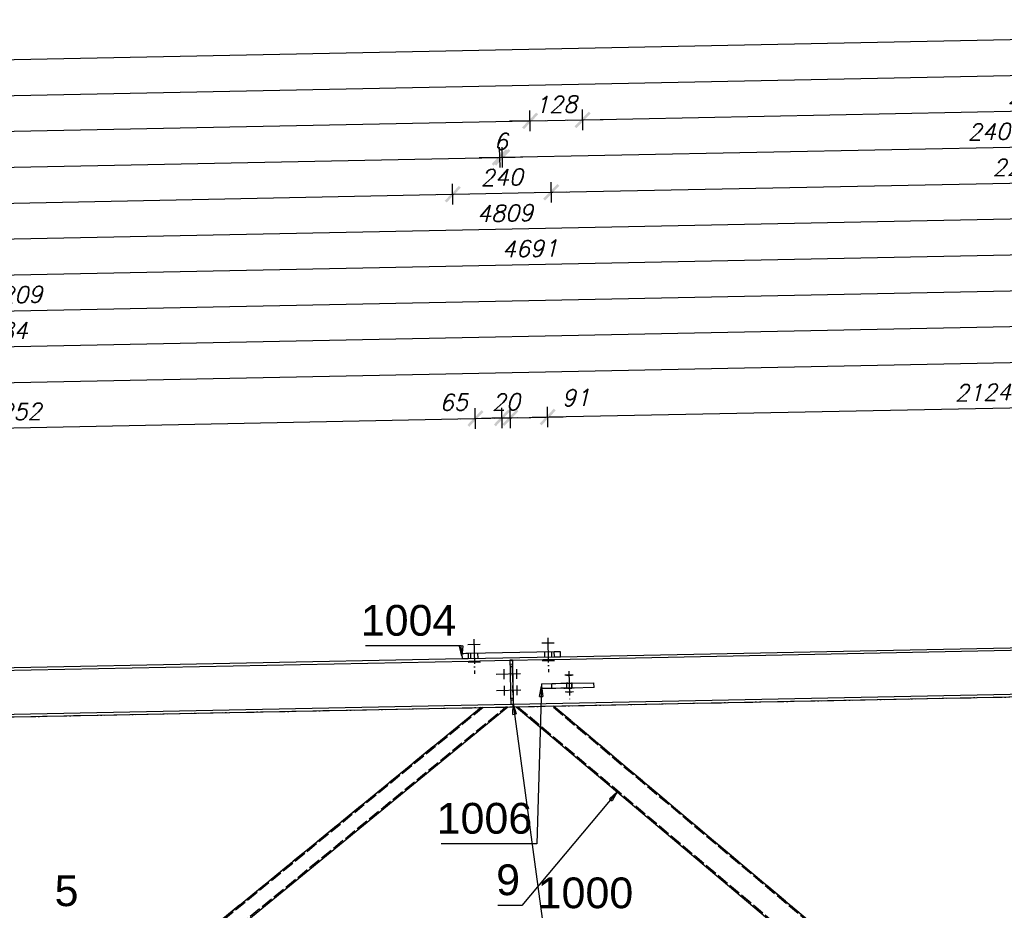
# Model space of a CAD drawing. Header units: millimetres. Extents: x 1814 to 94182, y 11562 to 49454.
# Tile 390 of 656: x 19035 to 19275, y 28837 to 29054. Entities that reach past the tile are written whole.
import ezdxf

# ---------------------------------------------------------------- set-up
doc = ezdxf.new("R2010")
doc.units = ezdxf.units.MM
doc.linetypes.add('ACAD_ISO02W100', pattern=[15, 12, -3])
doc.linetypes.add('ACAD_ISO04W100', pattern=[30, 24, -3, 0, -3])
doc.layers.add('wymiar', color=135, linetype='Continuous', lineweight=9)
doc.styles.add('ARIAL', font='arial.ttf')
doc.styles.add('WYMIARY', font='simplex.shx', dxfattribs={"oblique": 15})
doc.dimstyles.new('1-25', dxfattribs={"dimscale": 25, "dimtxt": 0.16, "dimasz": 0.2, "dimexe": 0.1, "dimexo": 0.1, "dimgap": 0.075, "dimtad": 1, "dimdec": 0, "dimlfac": 10, "dimrnd": 0.01, "dimzin": 9, "dimtxsty": 'WYMIARY', "dimblk": 'ARCHTICK', "dimcen": 0.2, "dimdle": 0.15, "dimadec": 1, "dimazin": 1, "dimtfac": 1, "dimtdec": 0, "dimtix": 1, "dimtmove": 2, "dimatfit": 3, "dimldrblk": 'ARCHTICK', "dimfxl": 0, "dimarcsym": 0})

# ---------------------------------------------------------------- blocks, each defined once
blk = doc.blocks.new('_ARCHTICK')
at = {"color": 0, "linetype": 'ByBlock', "lineweight": -2}
blk.add_solid([(0.398, 0.309), (0.309, 0.398), (-0.309, -0.398), (-0.398, -0.309)], dxfattribs=at)
blk = doc.blocks.new('*D881')
at = {"layer": 'Defpoints', "color": 0}
for p in [(19394.77, 28973.19), (19396.16, 28903.71), (18455.14, 28878.38)]:
    blk.add_point(p, dxfattribs=at)
at = {"layer": 'wymiar', "color": 0, "lineweight": -2}
for p, q in [((19394.82, 28970.69), (19394.72, 28975.69)), ((18449.87, 28954.29), (19398.52, 28973.27)), ((18453.67, 28951.86), (18453.57, 28956.86))]:
    blk.add_line(p, q, dxfattribs=at)
at = {"layer": 'wymiar', "color": 0, "lineweight": -2, "xscale": 5, "yscale": 5, "zscale": 5}
for p, rotation in [((19394.77, 28973.19), 1.146122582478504), ((18453.62, 28954.36), 181.1461225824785)]:
    blk.add_blockref('_ARCHTICK', p, dxfattribs=dict(at, rotation=rotation))
at = {"layer": 'wymiar', "color": 0, "insert": (18924.12, 28967.65), "char_height": 4, "attachment_point": 5, "rotation": 1.1461, "style": 'WYMIARY'}
blk.add_mtext('9413', dxfattribs=at)
blk = doc.blocks.new('*D898')
at = {"layer": 'Defpoints', "color": 0}
for p in [(19140.87, 29011.87), (19143.13, 28898.65), (18434.46, 28884.47)]:
    blk.add_point(p, dxfattribs=at)
at = {"layer": 'wymiar', "color": 0, "lineweight": -2}
for p, q in [((19140.92, 29009.37), (19140.82, 29014.37)), ((18428.45, 28997.62), (19144.62, 29011.95)), ((18432.25, 28995.19), (18432.15, 29000.19))]:
    blk.add_line(p, q, dxfattribs=at)
at = {"layer": 'wymiar', "color": 0, "lineweight": -2, "xscale": 5, "yscale": 5, "zscale": 5}
for p, rotation in [((19140.87, 29011.87), 1.146202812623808), ((18432.2, 28997.69), 181.1462028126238)]:
    blk.add_blockref('_ARCHTICK', p, dxfattribs=dict(at, rotation=rotation))
at = {"layer": 'wymiar', "color": 0, "insert": (18786.45, 29008.66), "char_height": 4, "attachment_point": 5, "rotation": 1.1462, "style": 'WYMIARY'}
blk.add_mtext('7088', dxfattribs=at)
blk = doc.blocks.new('*D899')
at = {"layer": 'Defpoints', "color": 0}
for p in [(19152.34, 29020.85), (19154.9, 28892.88), (18434.46, 28884.47)]:
    blk.add_point(p, dxfattribs=at)
at = {"layer": 'wymiar', "color": 0, "lineweight": -2}
for p, q in [((19152.39, 29018.35), (19152.29, 29023.35)), ((18428.27, 29006.37), (19156.09, 29020.93)), ((18432.07, 29003.94), (18431.97, 29008.94))]:
    blk.add_line(p, q, dxfattribs=at)
at = {"layer": 'wymiar', "color": 0, "lineweight": -2, "xscale": 5, "yscale": 5, "zscale": 5}
for p, rotation in [((19152.34, 29020.85), 1.146202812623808), ((18432.02, 29006.44), 181.1462028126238)]:
    blk.add_blockref('_ARCHTICK', p, dxfattribs=dict(at, rotation=rotation))
at = {"layer": 'wymiar', "color": 0, "insert": (18792.1, 29017.52), "char_height": 4, "attachment_point": 5, "rotation": 1.1462, "style": 'WYMIARY'}
blk.add_mtext('7205', dxfattribs=at)
blk = doc.blocks.new('*D900')
at = {"layer": 'Defpoints', "color": 0}
for p in [(19159.72, 29029.75), (19162.47, 28892.53), (18434.46, 28884.47)]:
    blk.add_point(p, dxfattribs=at)
at = {"layer": 'wymiar', "color": 0, "lineweight": -2}
for p, q in [((19159.77, 29027.25), (19159.67, 29032.25)), ((18428.1, 29015.12), (19163.47, 29029.83)), ((18431.9, 29012.69), (18431.8, 29017.69))]:
    blk.add_line(p, q, dxfattribs=at)
at = {"layer": 'wymiar', "color": 0, "lineweight": -2, "xscale": 5, "yscale": 5, "zscale": 5}
for p, rotation in [((19159.72, 29029.75), 1.146202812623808), ((18431.85, 29015.19), 181.1462028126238)]:
    blk.add_blockref('_ARCHTICK', p, dxfattribs=dict(at, rotation=rotation))
at = {"layer": 'wymiar', "color": 0, "insert": (18795.71, 29026.35), "char_height": 4, "attachment_point": 5, "rotation": 1.1462, "style": 'WYMIARY'}
blk.add_mtext('7280', dxfattribs=at)
blk = doc.blocks.new('*D901')
at = {"layer": 'Defpoints', "color": 0}
for p in [(19372.32, 29042.76), (19375.25, 28896.19), (18434.46, 28884.47)]:
    blk.add_point(p, dxfattribs=at)
at = {"layer": 'wymiar', "color": 0, "lineweight": -2}
for p, q in [((19372.37, 29040.26), (19372.27, 29045.26)), ((18427.92, 29023.86), (19376.07, 29042.83)), ((18431.72, 29021.44), (18431.62, 29026.44))]:
    blk.add_line(p, q, dxfattribs=at)
at = {"layer": 'wymiar', "color": 0, "lineweight": -2, "xscale": 5, "yscale": 5, "zscale": 5}
for p, rotation in [((19372.32, 29042.76), 1.146202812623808), ((18431.67, 29023.94), 181.1462028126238)]:
    blk.add_blockref('_ARCHTICK', p, dxfattribs=dict(at, rotation=rotation))
at = {"layer": 'wymiar', "color": 0, "insert": (18901.92, 29037.22), "char_height": 4, "attachment_point": 5, "rotation": 1.1462, "style": 'WYMIARY'}
blk.add_mtext('9408', dxfattribs=at)
blk = doc.blocks.new('*D902')
at = {"layer": 'Defpoints', "color": 0}
for p in [(19393.2, 29051.93), (19396.16, 28903.71), (18434.46, 28884.47)]:
    blk.add_point(p, dxfattribs=at)
at = {"layer": 'wymiar', "color": 0, "lineweight": -2}
for p, q in [((19393.25, 29049.43), (19393.15, 29054.43)), ((18427.75, 29032.61), (19396.94, 29052)), ((18431.55, 29030.19), (18431.45, 29035.19))]:
    blk.add_line(p, q, dxfattribs=at)
at = {"layer": 'wymiar', "color": 0, "lineweight": -2, "xscale": 5, "yscale": 5, "zscale": 5}
for p, rotation in [((19393.2, 29051.93), 1.146202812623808), ((18431.5, 29032.69), 181.1462028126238)]:
    blk.add_blockref('_ARCHTICK', p, dxfattribs=dict(at, rotation=rotation))
at = {"layer": 'wymiar', "color": 0, "insert": (18912.27, 29046.18), "char_height": 4, "attachment_point": 5, "rotation": 1.1462, "style": 'WYMIARY'}
blk.add_mtext('9619', dxfattribs=at)
blk = doc.blocks.new('*D904')
at = {"layer": 'Defpoints', "color": 0}
for p in [(19394.6, 28981.94), (19396.16, 28903.71), (18668.06, 28882.64)]:
    blk.add_point(p, dxfattribs=at)
at = {"layer": 'wymiar', "color": 0, "lineweight": -2}
for p, q in [((19394.65, 28979.44), (19394.55, 28984.44)), ((18662.61, 28967.3), (19398.35, 28982.02)), ((18666.41, 28964.87), (18666.31, 28969.87))]:
    blk.add_line(p, q, dxfattribs=at)
at = {"layer": 'wymiar', "color": 0, "lineweight": -2, "xscale": 5, "yscale": 5, "zscale": 5}
for p, rotation in [((19394.6, 28981.94), 1.146202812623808), ((18666.36, 28967.37), 181.1462028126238)]:
    blk.add_blockref('_ARCHTICK', p, dxfattribs=dict(at, rotation=rotation))
at = {"layer": 'wymiar', "color": 0, "insert": (19030.4, 28978.53), "char_height": 4, "attachment_point": 5, "rotation": 1.1462, "style": 'WYMIARY'}
blk.add_mtext('7284', dxfattribs=at)
blk = doc.blocks.new('*D906')
at = {"layer": 'Defpoints', "color": 0}
for p in [(19394.42, 28990.69), (19396.16, 28903.71), (18675.59, 28879.42)]:
    blk.add_point(p, dxfattribs=at)
at = {"layer": 'wymiar', "color": 0, "lineweight": -2}
for p, q in [((19394.47, 28988.19), (19394.37, 28993.19)), ((18669.9, 28976.19), (19398.17, 28990.77)), ((18673.7, 28973.77), (18673.6, 28978.77))]:
    blk.add_line(p, q, dxfattribs=at)
at = {"layer": 'wymiar', "color": 0, "lineweight": -2, "xscale": 5, "yscale": 5, "zscale": 5}
for p, rotation in [((19394.42, 28990.69), 1.146202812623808), ((18673.65, 28976.27), 181.1462028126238)]:
    blk.add_blockref('_ARCHTICK', p, dxfattribs=dict(at, rotation=rotation))
at = {"layer": 'wymiar', "color": 0, "insert": (19033.96, 28987.35), "char_height": 4, "attachment_point": 5, "rotation": 1.1462, "style": 'WYMIARY'}
blk.add_mtext('7209', dxfattribs=at)
blk = doc.blocks.new('*D875')
at = {"layer": 'Defpoints', "color": 0}
for p in [(19394.25, 28999.44), (19396.16, 28903.71), (18927.13, 28894.93)]:
    blk.add_point(p, dxfattribs=at)
at = {"layer": 'wymiar', "color": 0, "lineweight": -2}
for p, q in [((19394.3, 28996.94), (19394.2, 29001.94)), ((18921.47, 28989.98), (19398, 28999.51)), ((18925.27, 28987.55), (18925.17, 28992.55))]:
    blk.add_line(p, q, dxfattribs=at)
at = {"layer": 'wymiar', "color": 0, "lineweight": -2, "xscale": 5, "yscale": 5, "zscale": 5}
for p, rotation in [((19394.25, 28999.44), 1.146202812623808), ((18925.22, 28990.05), 181.1462028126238)]:
    blk.add_blockref('_ARCHTICK', p, dxfattribs=dict(at, rotation=rotation))
at = {"layer": 'wymiar', "color": 0, "insert": (19159.66, 28998.62), "char_height": 4, "attachment_point": 5, "rotation": 1.1462, "style": 'WYMIARY'}
blk.add_mtext('4691', dxfattribs=at)
blk = doc.blocks.new('*D869')
at = {"layer": 'Defpoints', "color": 0}
for p in [(19394.07, 29008.19), (19396.16, 28903.71), (18915.5, 28888.09)]:
    blk.add_point(p, dxfattribs=at)
at = {"layer": 'wymiar', "color": 0, "lineweight": -2}
for p, q in [((19394.12, 29005.69), (19394.02, 29010.69)), ((18909.54, 28998.49), (19397.82, 29008.26)), ((18913.34, 28996.07), (18913.24, 29001.07))]:
    blk.add_line(p, q, dxfattribs=at)
at = {"layer": 'wymiar', "color": 0, "lineweight": -2, "xscale": 5, "yscale": 5, "zscale": 5}
for p, rotation in [((19394.07, 29008.19), 1.146202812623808), ((18913.29, 28998.57), 181.1462028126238)]:
    blk.add_blockref('_ARCHTICK', p, dxfattribs=dict(at, rotation=rotation))
at = {"layer": 'wymiar', "color": 0, "insert": (19153.6, 29007.25), "char_height": 4, "attachment_point": 5, "rotation": 1.1462, "style": 'WYMIARY'}
blk.add_mtext('4809', dxfattribs=at)
blk = doc.blocks.new('*D891')
at = {"layer": 'Defpoints', "color": 0}
for p in [(19164.87, 29012.35), (19143.13, 28898.65), (19167.11, 28900.33)]:
    blk.add_point(p, dxfattribs=at)
at = {"layer": 'wymiar', "color": 0, "lineweight": -2}
for p, q in [((19140.92, 29009.37), (19140.82, 29014.37)), ((19164.92, 29009.85), (19164.82, 29014.85)), ((19137.12, 29011.8), (19168.61, 29012.43))]:
    blk.add_line(p, q, dxfattribs=at)
at = {"layer": 'wymiar', "color": 0, "lineweight": -2, "xscale": 5, "yscale": 5, "zscale": 5}
for p, rotation in [((19140.87, 29011.87), 181.1462028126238), ((19164.87, 29012.35), 1.146202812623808)]:
    blk.add_blockref('_ARCHTICK', p, dxfattribs=dict(at, rotation=rotation))
at = {"layer": 'wymiar', "color": 0, "insert": (19152.79, 29015.99), "char_height": 4, "attachment_point": 5, "rotation": 1.1462, "style": 'WYMIARY'}
blk.add_mtext('240', dxfattribs=at)
blk = doc.blocks.new('*D892')
at = {"layer": 'Defpoints', "color": 0}
for p in [(19393.9, 29016.93), (19396.16, 28903.71), (19167.11, 28900.33)]:
    blk.add_point(p, dxfattribs=at)
at = {"layer": 'wymiar', "color": 0, "lineweight": -2}
for p, q in [((19393.95, 29014.44), (19393.85, 29019.43)), ((19161.12, 29012.28), (19397.65, 29017.01)), ((19164.92, 29009.85), (19164.82, 29014.85))]:
    blk.add_line(p, q, dxfattribs=at)
at = {"layer": 'wymiar', "color": 0, "lineweight": -2, "xscale": 5, "yscale": 5, "zscale": 5}
for p, rotation in [((19393.9, 29016.93), 1.146202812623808), ((19164.87, 29012.35), 181.1462028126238)]:
    blk.add_blockref('_ARCHTICK', p, dxfattribs=dict(at, rotation=rotation))
at = {"layer": 'wymiar', "color": 0, "insert": (19279.3, 29018.52), "char_height": 4, "attachment_point": 5, "rotation": 1.1462, "style": 'WYMIARY'}
blk.add_mtext('2291', dxfattribs=at)
blk = doc.blocks.new('*D893')
at = {"layer": 'Defpoints', "color": 0}
for p in [(19152.94, 29020.87), (19154.9, 28892.88), (19155.5, 28892.89)]:
    blk.add_point(p, dxfattribs=at)
at = {"layer": 'wymiar', "color": 0, "lineweight": -2}
for p, q in [((19152.39, 29018.35), (19152.29, 29023.35)), ((19152.99, 29018.37), (19152.89, 29023.37)), ((19152.34, 29020.85), (19147.34, 29020.75)), ((19152.34, 29020.85), (19152.94, 29020.87)), ((19152.94, 29020.87), (19157.94, 29020.97))]:
    blk.add_line(p, q, dxfattribs=at)
at = {"layer": 'wymiar', "color": 0, "lineweight": -2, "xscale": 5, "yscale": 5, "zscale": 5}
for p, rotation in [((19152.34, 29020.85), 1.146202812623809), ((19152.94, 29020.87), 181.1462028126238)]:
    blk.add_blockref('_ARCHTICK', p, dxfattribs=dict(at, rotation=rotation))
at = {"layer": 'wymiar', "color": 0, "insert": (19152.57, 29024.73), "char_height": 4, "attachment_point": 5, "rotation": 1.1462, "style": 'WYMIARY'}
blk.add_mtext('6', dxfattribs=at)
blk = doc.blocks.new('*D894')
at = {"layer": 'Defpoints', "color": 0}
for p in [(19393.72, 29025.68), (19396.16, 28903.71), (19155.5, 28892.89)]:
    blk.add_point(p, dxfattribs=at)
at = {"layer": 'wymiar', "color": 0, "lineweight": -2}
for p, q in [((19393.77, 29023.18), (19393.67, 29028.18)), ((19149.19, 29020.79), (19397.47, 29025.76)), ((19152.99, 29018.37), (19152.89, 29023.37))]:
    blk.add_line(p, q, dxfattribs=at)
at = {"layer": 'wymiar', "color": 0, "lineweight": -2, "xscale": 5, "yscale": 5, "zscale": 5}
for p, rotation in [((19393.72, 29025.68), 1.146202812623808), ((19152.94, 29020.87), 181.1462028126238)]:
    blk.add_blockref('_ARCHTICK', p, dxfattribs=dict(at, rotation=rotation))
at = {"layer": 'wymiar', "color": 0, "insert": (19273.25, 29027.15), "char_height": 4, "attachment_point": 5, "rotation": 1.1462, "style": 'WYMIARY'}
blk.add_mtext('2408', dxfattribs=at)
blk = doc.blocks.new('*D870')
at = {"layer": 'Defpoints', "color": 0}
for p in [(19172.53, 29030.01), (19162.47, 28892.53), (19175.28, 28892.79)]:
    blk.add_point(p, dxfattribs=at)
at = {"layer": 'wymiar', "color": 0, "lineweight": -2}
for p, q in [((19159.77, 29027.25), (19159.67, 29032.25)), ((19172.58, 29027.51), (19172.48, 29032.51)), ((19159.72, 29029.75), (19154.72, 29029.65)), ((19159.72, 29029.75), (19172.53, 29030.01)), ((19172.53, 29030.01), (19177.53, 29030.11))]:
    blk.add_line(p, q, dxfattribs=at)
at = {"layer": 'wymiar', "color": 0, "lineweight": -2, "xscale": 5, "yscale": 5, "zscale": 5}
for p, rotation in [((19159.72, 29029.75), 1.146202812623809), ((19172.53, 29030.01), 181.1462028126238)]:
    blk.add_blockref('_ARCHTICK', p, dxfattribs=dict(at, rotation=rotation))
at = {"layer": 'wymiar', "color": 0, "insert": (19166.05, 29033.76), "char_height": 4, "attachment_point": 5, "rotation": 1.1462, "style": 'WYMIARY'}
blk.add_mtext('128', dxfattribs=at)
blk = doc.blocks.new('*D871')
at = {"layer": 'Defpoints', "color": 0}
for p in [(19393.55, 29034.43), (19396.16, 28903.71), (19175.28, 28892.79)]:
    blk.add_point(p, dxfattribs=at)
at = {"layer": 'wymiar', "color": 0, "lineweight": -2}
for p, q in [((19393.6, 29031.93), (19393.5, 29036.93)), ((19168.78, 29029.93), (19397.3, 29034.51)), ((19172.58, 29027.51), (19172.48, 29032.51))]:
    blk.add_line(p, q, dxfattribs=at)
at = {"layer": 'wymiar', "color": 0, "lineweight": -2, "xscale": 5, "yscale": 5, "zscale": 5}
for p, rotation in [((19393.55, 29034.43), 1.146202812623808), ((19172.53, 29030.01), 181.1462028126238)]:
    blk.add_blockref('_ARCHTICK', p, dxfattribs=dict(at, rotation=rotation))
at = {"layer": 'wymiar', "color": 0, "insert": (19282.96, 29036.09), "char_height": 4, "attachment_point": 5, "rotation": 1.1462, "style": 'WYMIARY'}
blk.add_mtext('2211', dxfattribs=at)
blk = doc.blocks.new('*D914')
at = {"layer": 'Defpoints', "color": 0}
for p in [(19146.4, 28957.2), (19147.81, 28886.74), (18922.66, 28882.23)]:
    blk.add_point(p, dxfattribs=at)
at = {"layer": 'wymiar', "color": 0, "lineweight": -2}
for p, q in [((19146.45, 28954.7), (19146.35, 28959.7)), ((18917.5, 28952.62), (19150.15, 28957.28)), ((18921.3, 28950.2), (18921.2, 28955.2))]:
    blk.add_line(p, q, dxfattribs=at)
at = {"layer": 'wymiar', "color": 0, "lineweight": -2, "xscale": 5, "yscale": 5, "zscale": 5}
for p, rotation in [((19146.4, 28957.2), 1.146119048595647), ((18921.25, 28952.7), 181.1461190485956)]:
    blk.add_blockref('_ARCHTICK', p, dxfattribs=dict(at, rotation=rotation))
at = {"layer": 'wymiar', "color": 0, "insert": (19033.75, 28958.82), "char_height": 4, "attachment_point": 5, "rotation": 1.1461, "style": 'WYMIARY'}
blk.add_mtext('2252', dxfattribs=at)
blk = doc.blocks.new('*D915')
at = {"layer": 'Defpoints', "color": 0}
for p in [(19152.87, 28957.33), (19147.81, 28886.74), (19154.28, 28886.87)]:
    blk.add_point(p, dxfattribs=at)
at = {"layer": 'wymiar', "color": 0, "lineweight": -2}
for p, q in [((19146.45, 28954.7), (19146.35, 28959.7)), ((19152.92, 28954.83), (19152.82, 28959.83)), ((19142.65, 28957.13), (19156.62, 28957.4))]:
    blk.add_line(p, q, dxfattribs=at)
at = {"layer": 'wymiar', "color": 0, "lineweight": -2, "xscale": 5, "yscale": 5, "zscale": 5}
for p, rotation in [((19146.4, 28957.2), 181.1461190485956), ((19152.87, 28957.33), 1.146119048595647)]:
    blk.add_blockref('_ARCHTICK', p, dxfattribs=dict(at, rotation=rotation))
at = {"layer": 'wymiar', "color": 0, "insert": (19141.09, 28961.14), "char_height": 4, "attachment_point": 5, "rotation": 1.1461, "style": 'WYMIARY'}
blk.add_mtext('65', dxfattribs=at)
blk = doc.blocks.new('*D882')
at = {"layer": 'Defpoints', "color": 0}
for p in [(19154.9, 28957.37), (19154.28, 28886.87), (19156.31, 28886.91)]:
    blk.add_point(p, dxfattribs=at)
at = {"layer": 'wymiar', "color": 0, "lineweight": -2}
for p, q in [((19152.92, 28954.83), (19152.82, 28959.83)), ((19154.95, 28954.87), (19154.85, 28959.87)), ((19152.87, 28957.33), (19147.87, 28957.23)), ((19152.87, 28957.33), (19154.9, 28957.37)), ((19154.9, 28957.37), (19159.9, 28957.47))]:
    blk.add_line(p, q, dxfattribs=at)
at = {"layer": 'wymiar', "color": 0, "lineweight": -2, "xscale": 5, "yscale": 5, "zscale": 5}
for p, rotation in [((19152.87, 28957.33), 1.146119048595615), ((19154.9, 28957.37), 181.1461190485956)]:
    blk.add_blockref('_ARCHTICK', p, dxfattribs=dict(at, rotation=rotation))
at = {"layer": 'wymiar', "color": 0, "insert": (19153.81, 28961.22), "char_height": 4, "attachment_point": 5, "rotation": 1.1461, "style": 'WYMIARY'}
blk.add_mtext('20', dxfattribs=at)
blk = doc.blocks.new('*D883')
at = {"layer": 'Defpoints', "color": 0}
for p in [(19164, 28957.55), (19156.31, 28886.91), (19165.41, 28887.09)]:
    blk.add_point(p, dxfattribs=at)
at = {"layer": 'wymiar', "color": 0, "lineweight": -2}
for p, q in [((19154.95, 28954.87), (19154.85, 28959.87)), ((19164.05, 28955.05), (19163.95, 28960.05)), ((19151.15, 28957.3), (19167.75, 28957.63))]:
    blk.add_line(p, q, dxfattribs=at)
at = {"layer": 'wymiar', "color": 0, "lineweight": -2, "xscale": 5, "yscale": 5, "zscale": 5}
for p, rotation in [((19154.9, 28957.37), 181.1461190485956), ((19164, 28957.55), 1.146119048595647)]:
    blk.add_blockref('_ARCHTICK', p, dxfattribs=dict(at, rotation=rotation))
at = {"layer": 'wymiar', "color": 0, "insert": (19170.88, 28962.27), "char_height": 4, "attachment_point": 5, "rotation": 1.1461, "style": 'WYMIARY'}
blk.add_mtext('91', dxfattribs=at)
blk = doc.blocks.new('*D884')
at = {"layer": 'Defpoints', "color": 0}
for p in [(19376.35, 28961.8), (19377.76, 28891.34), (19165.41, 28887.09)]:
    blk.add_point(p, dxfattribs=at)
at = {"layer": 'wymiar', "color": 0, "lineweight": -2}
for p, q in [((19376.4, 28959.3), (19376.3, 28964.3)), ((19160.25, 28957.48), (19380.1, 28961.88)), ((19164.05, 28955.05), (19163.95, 28960.05))]:
    blk.add_line(p, q, dxfattribs=at)
at = {"layer": 'wymiar', "color": 0, "lineweight": -2, "xscale": 5, "yscale": 5, "zscale": 5}
for p, rotation in [((19376.35, 28961.8), 1.146119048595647), ((19164, 28957.55), 181.1461190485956)]:
    blk.add_blockref('_ARCHTICK', p, dxfattribs=dict(at, rotation=rotation))
at = {"layer": 'wymiar', "color": 0, "insert": (19270.1, 28963.55), "char_height": 4, "attachment_point": 5, "rotation": 1.1461, "style": 'WYMIARY'}
blk.add_mtext('2124', dxfattribs=at)

msp = doc.modelspace()

# ---------------------------------------------------------------- linework, layer by layer
at = {"color": 10, "linetype": 'ACAD_ISO04W100', "ltscale": 0.25}
for p, q in [((19146.041, 28903.359), (19146.209, 28894.956)), ((19164.037, 28903.719), (19164.205, 28895.316)), ((19147.566, 28902.09), (19144.567, 28902.03)), ((19146.067, 28902.06), (19146.067, 28902.06)), ((19165.563, 28902.45), (19162.563, 28902.39)), ((19164.063, 28902.42), (19164.063, 28902.42)), ((19147.653, 28897.785), (19144.653, 28897.725)), ((19146.153, 28897.755), (19146.153, 28897.755)), ((19153.288, 28896.05), (19153.336, 28893.651)), ((19156.392, 28896.112), (19156.44, 28893.713)), ((19165.649, 28898.145), (19162.65, 28898.085)), ((19164.149, 28898.115), (19164.149, 28898.115)), ((19157.416, 28894.933), (19151.012, 28894.804)), ((19153.312, 28894.85), (19153.312, 28894.85)), ((19156.416, 28894.913), (19156.416, 28894.913)), ((19170.241, 28894.642), (19168.194, 28894.601)), ((19168.592, 28894.609), (19169.843, 28894.634)), ((19169.197, 28895.621), (19169.345, 28888.217)), ((18432.961, 28872.437), (19397.661, 28891.737)), ((19153.368, 28892.051), (19153.416, 28889.652)), ((19156.472, 28892.113), (19156.52, 28889.714)), ((19157.496, 28890.933), (19151.092, 28890.805)), ((19153.392, 28890.851), (19153.392, 28890.851)), ((19156.496, 28890.913), (19156.496, 28890.913)), ((19170.323, 28890.537), (19168.276, 28890.496)), ((19168.674, 28890.504), (19169.925, 28890.529)), ((19147.811, 28886.739), (19036.311, 28795.437)), ((19274.311, 28795.437), (19165.411, 28887.091))]:
    msp.add_line(p, q, dxfattribs=at)
at = {"color": 145, "linetype": 'Continuous', "ltscale": 0.25}
for p, q in [((19167.131, 28899.128), (19396.161, 28903.71)), ((19165.48, 28898.465), (19396.161, 28903.08)), ((18927.137, 28894.326), (19143.133, 28898.648)), ((19143.223, 28899.85), (19143.109, 28899.847)), ((19143.109, 28899.847), (19143.133, 28898.648)), ((19143.133, 28898.648), (19143.247, 28898.65)), ((19143.548, 28899.856), (19143.223, 28899.85)), ((19143.247, 28898.65), (19143.572, 28898.657)), ((19144.035, 28899.866), (19143.548, 28899.856)), ((19143.572, 28898.657), (19144.059, 28898.666)), ((19144.609, 28899.877), (19144.035, 28899.866)), ((19144.059, 28898.666), (19144.633, 28898.678)), ((19165.607, 28900.298), (19144.609, 28899.877)), ((19144.609, 28899.877), (19144.633, 28898.678)), ((19144.633, 28898.678), (19165.631, 28899.098)), ((19155.396, 28898.263), (19162.806, 28898.411)), ((19166.181, 28900.309), (19165.607, 28900.298)), ((19165.631, 28899.098), (19165.607, 28900.298)), ((19165.631, 28899.098), (19166.205, 28899.109)), ((19166.667, 28900.319), (19166.181, 28900.309)), ((19166.205, 28899.109), (19166.691, 28899.119)), ((19166.993, 28900.325), (19166.667, 28900.319)), ((19166.691, 28899.119), (19167.017, 28899.126)), ((19167.107, 28900.328), (19166.993, 28900.325)), ((19167.017, 28899.126), (19167.131, 28899.128)), ((19167.131, 28899.128), (19167.107, 28900.328)), ((18925.487, 28893.663), (19144.809, 28898.051)), ((19147.484, 28898.105), (19154.797, 28898.251)), ((19155.396, 28898.263), (19154.797, 28898.251)), ((19154.797, 28898.251), (19154.799, 28898.137)), ((19154.799, 28898.137), (19154.805, 28897.812)), ((19154.805, 28897.812), (19154.815, 28897.325)), ((19154.815, 28897.325), (19154.827, 28896.751)), ((19154.827, 28896.751), (19155.426, 28896.763)), ((19154.827, 28896.751), (19154.981, 28889.013)), ((19155.396, 28898.263), (19155.399, 28898.149)), ((19155.399, 28898.149), (19155.405, 28897.824)), ((19155.405, 28897.824), (19155.415, 28897.337)), ((19155.415, 28897.337), (19155.426, 28896.763)), ((19155.426, 28896.763), (19155.581, 28889.025)), ((18434.461, 28872.467), (19396.161, 28891.707)), ((19155.611, 28887.525), (19396.161, 28892.337)), ((19162.468, 28892.533), (19164.981, 28892.583)), ((19162.468, 28892.533), (19162.492, 28891.333)), ((19165.005, 28891.384), (19162.492, 28891.333)), ((19164.981, 28892.583), (19165.062, 28892.585)), ((19165.005, 28891.384), (19164.981, 28892.583)), ((19165.086, 28891.385), (19165.005, 28891.384)), ((19165.062, 28892.585), (19165.988, 28892.604)), ((19166.012, 28891.404), (19165.086, 28891.385)), ((19165.988, 28892.604), (19167.227, 28892.628)), ((19167.251, 28891.429), (19166.012, 28891.404)), ((19167.227, 28892.628), (19168.591, 28892.656)), ((19168.615, 28891.456), (19167.251, 28891.429)), ((19168.591, 28892.656), (19169.873, 28892.681)), ((19169.897, 28891.482), (19168.615, 28891.456)), ((19169.873, 28892.681), (19175.276, 28892.789)), ((19169.897, 28891.482), (19169.873, 28892.681)), ((19175.3, 28891.59), (19169.897, 28891.482)), ((19175.3, 28891.59), (19175.276, 28892.789)), ((19154.981, 28889.013), (19155.581, 28889.025)), ((19154.981, 28889.013), (19154.993, 28888.439)), ((19155.581, 28889.025), (19155.593, 28888.451)), ((18915.611, 28882.724), (19155.011, 28887.513)), ((19147.811, 28886.739), (19036.311, 28795.437)), ((19042.625, 28795.437), (19154.283, 28886.868)), ((19154.993, 28888.439), (19155.003, 28887.952)), ((19155.003, 28887.952), (19155.009, 28887.627)), ((19155.009, 28887.627), (19155.011, 28887.513)), ((19155.011, 28887.513), (19155.611, 28887.525)), ((19155.593, 28888.451), (19155.603, 28887.964)), ((19155.603, 28887.964), (19155.609, 28887.639)), ((19155.609, 28887.639), (19155.611, 28887.525)), ((19156.31, 28886.909), (19264.993, 28795.437)), ((19274.311, 28795.437), (19165.411, 28887.091))]:
    msp.add_line(p, q, dxfattribs=at)
at = {"color": 0, "linetype": 'ByBlock', "lineweight": -2}
for p, q in [((19143.312, 28901.775, -416.676), (19142.482, 28901.7, -416.676)), ((19143.121, 28899.248, -416.676), (19142.482, 28901.7, -416.676)), ((19143.312, 28901.775, -416.676), (19143.121, 28899.248, -416.676)), ((19161.992, 28889.446, -418.225), (19162.48, 28891.933, -418.225)), ((19162.48, 28891.933, -418.225), (19162.825, 28889.422, -418.225)), ((19161.992, 28889.446, -418.225), (19162.825, 28889.422, -418.225)), ((19155.533, 28885.049, -420.456), (19155.61, 28887.582, -420.456)), ((19155.61, 28887.582, -420.456), (19156.359, 28885.161, -420.456)), ((19155.533, 28885.049, -420.456), (19156.359, 28885.161, -420.456)), ((19179.057, 28864.497, -425.676), (19180.986, 28866.141, -425.676)), ((19180.986, 28866.141, -425.676), (19179.695, 28863.96, -425.676)), ((19179.057, 28864.497, -425.676), (19179.695, 28863.96, -425.676))]:
    msp.add_line(p, q, dxfattribs=at)
at = {"color": 84, "linetype": 'ACAD_ISO02W100', "ltscale": 0.25}
for p, q in [((19145.21, 28899.89), (19145.234, 28898.69)), ((19147.034, 28898.726), (19147.01, 28899.926)), ((19162.806, 28898.411), (19165.48, 28898.465)), ((19163.206, 28900.25), (19163.23, 28899.05)), ((19165.03, 28899.086), (19165.006, 28900.286)), ((19144.809, 28898.051), (19147.484, 28898.105)), ((19154.797, 28898.251), (19155.396, 28898.263)), ((19155.416, 28897.263), (19154.817, 28897.251)), ((19154.817, 28897.251), (19154.821, 28897.052)), ((19155.402, 28897.983), (19155.396, 28898.263)), ((19155.42, 28897.067), (19155.416, 28897.263)), ((19155.449, 28895.659), (19155.42, 28897.067)), ((19155.45, 28895.593), (19155.449, 28895.659)), ((19155.452, 28895.51), (19155.45, 28895.593)), ((19155.452, 28895.493), (19155.452, 28895.51)), ((19155.455, 28895.344), (19155.452, 28895.493)), ((19155.458, 28895.191), (19155.455, 28895.344)), ((19155.468, 28894.701), (19155.458, 28895.191)), ((19155.469, 28894.619), (19155.468, 28894.701)), ((19155.476, 28894.294), (19155.469, 28894.619)), ((19155.481, 28894.056), (19155.478, 28894.194)), ((19155.481, 28894.04), (19155.481, 28894.056)), ((19155.504, 28892.894), (19155.481, 28894.04)), ((19155.52, 28892.07), (19155.52, 28892.071)), ((19155.527, 28891.732), (19155.52, 28892.07)), ((19155.53, 28891.594), (19155.527, 28891.732)), ((19155.532, 28891.474), (19155.532, 28891.494)), ((19155.534, 28891.37), (19155.532, 28891.474)), ((19167.909, 28891.442), (19168.125, 28891.446)), ((19168.125, 28891.446), (19168.356, 28891.451)), ((19168.664, 28892.657), (19168.576, 28892.655)), ((19168.576, 28892.655), (19168.6, 28891.456)), ((19168.6, 28891.456), (19168.688, 28891.457)), ((19168.741, 28892.659), (19168.664, 28892.657)), ((19168.951, 28892.663), (19168.741, 28892.659)), ((19168.808, 28891.46), (19169.035, 28891.464)), ((19169.035, 28891.464), (19169.251, 28891.469)), ((19169.378, 28891.471), (19169.548, 28891.475)), ((19169.548, 28891.475), (19169.717, 28891.478)), ((19169.717, 28891.478), (19169.778, 28891.479)), ((19169.778, 28891.479), (19169.867, 28891.481)), ((19169.849, 28892.681), (19169.809, 28892.68)), ((19169.882, 28892.681), (19169.849, 28892.681)), ((19169.873, 28891.481), (19169.93, 28891.482)), ((19169.937, 28892.683), (19169.882, 28892.681)), ((19169.93, 28891.482), (19169.961, 28891.483)), ((19169.961, 28891.483), (19169.937, 28892.683)), ((19169.961, 28891.483), (19170.001, 28891.484)), ((19170.306, 28891.49), (19170.465, 28891.493)), ((19155.547, 28890.747), (19155.54, 28891.096)), ((19155.548, 28890.698), (19155.547, 28890.747)), ((19155.55, 28890.597), (19155.548, 28890.698)), ((19155.55, 28890.575), (19155.55, 28890.597)), ((19155.556, 28890.294), (19155.55, 28890.575)), ((19155.562, 28890.008), (19155.559, 28890.128)), ((19155.567, 28889.732), (19155.562, 28890.008)), ((19148.297, 28886.748), (19036.785, 28795.437)), ((19042.152, 28795.437), (19153.798, 28886.858)), ((19154.987, 28888.712), (19154.991, 28888.513)), ((19155.591, 28888.525), (19154.991, 28888.513)), ((19155.591, 28888.525), (19155.587, 28888.721)), ((19156.765, 28886.918), (19265.459, 28795.437)), ((19273.845, 28795.437), (19164.956, 28887.082))]:
    msp.add_line(p, q, dxfattribs=at)
at = {"color": 7}
for points in [[(19143.121, 28899.248), (19142.897, 28901.738), (19119.589, 28901.738)], [(19162.48, 28891.933), (19161.384, 28853.478), (19138.075, 28853.478)], [(19155.61, 28887.582), (19162.704, 28835.296), (19186.012, 28835.296)], [(19180.986, 28866.141), (19157.704, 28838.478), (19151.877, 28838.478)]]:
    msp.add_lwpolyline(points, dxfattribs=at)

# ---------------------------------------------------------------- texts
at = {"color": 7, "style": 'ARIAL'}
for s, p in [('1004', (19118.448, 28904.238)), ('1006', (19136.934, 28855.978)), ('9', (19151.442, 28840.978)), ('5', (19043.817, 28838.312)), ('1000', (19161.563, 28837.796))]:
    msp.add_text(s, height=7.5, dxfattribs=at).set_placement(p)

# ---------------------------------------------------------------- dimensions: what is measured, and where the dimension line sits
at = {"layer": 'wymiar'}
for base, p1, p2, angle, picture, middle in [((19393.196, 29051.928), (18434.461, 28884.47), (19396.161, 28903.71), 181.1462, '*D902', (18912.268, 29046.181)), ((19372.322, 29042.759), (18434.461, 28884.47), (19375.254, 28896.19), 181.1462, '*D901', (18901.919, 29037.223)), ((19393.546, 29034.431), (19175.275, 28892.789), (19396.161, 28903.71), 181.1462, '*D871', (19282.96, 29036.095)), ((19172.53, 29030.009), (19162.468, 28892.533), (19175.275, 28892.789), 181.1462, '*D870', (19166.049, 29033.755)), ((19159.722, 29029.753), (18434.461, 28884.47), (19162.468, 28892.533), 181.1462, '*D900', (18795.707, 29026.346)), ((19393.721, 29025.683), (19155.504, 28892.894), (19396.161, 28903.71), 181.1462, '*D894', (19273.255, 29027.149)), ((19152.943, 29020.866), (19154.904, 28892.882), (19155.504, 28892.894), 181.1462, '*D893', (19152.566, 29024.734)), ((19152.343, 29020.854), (18434.461, 28884.47), (19154.904, 28892.882), 181.1462, '*D899', (18792.105, 29017.522)), ((19393.896, 29016.935), (19167.107, 28900.328), (19396.161, 28903.71), 181.1462, '*D892', (19279.303, 29018.518)), ((19164.865, 29012.353), (19143.133, 28898.648), (19167.107, 28900.328), 181.1462, '*D891', (19152.789, 29015.987)), ((19140.868, 29011.872), (18434.461, 28884.47), (19143.133, 28898.648), 181.1462, '*D898', (18786.454, 29008.657)), ((19394.071, 29008.187), (18915.504, 28888.092), (19396.161, 28903.71), 181.1462, '*D869', (19153.605, 29007.251)), ((19394.246, 28999.438), (18927.125, 28894.926), (19396.161, 28903.71), 181.1462, '*D875', (19159.656, 28998.621)), ((19394.421, 28990.69), (18675.587, 28879.422), (19396.161, 28903.71), 181.1462, '*D906', (19033.958, 28987.354)), ((19394.596, 28981.942), (18668.058, 28882.642), (19396.161, 28903.71), 181.1462, '*D904', (19030.402, 28978.531)), ((19394.771, 28973.192), (18455.138, 28878.382), (19396.161, 28903.71), 181.14612, '*D881', (18924.117, 28967.652)), ((19376.352, 28961.801), (19165.411, 28887.091), (19377.761, 28891.339), 181.14612, '*D884', (19270.099, 28963.551)), ((19154.9, 28957.37), (19154.283, 28886.868), (19156.31, 28886.909), 181.14612, '*D882', (19153.809, 28961.224)), ((19146.402, 28957.2), (18922.661, 28882.234), (19147.811, 28886.739), 181.14612, '*D914', (19033.749, 28958.822))]:
    dim = msp.add_linear_dim(base=base, p1=p1, p2=p2, angle=angle, dimstyle='1-25', dxfattribs=at)
    dim.commit()
    dim.dimension.update_dxf_attribs({"geometry": picture, "text_midpoint": middle})
for base, p1, p2, picture, middle in [((19152.873, 28957.33), (19147.811, 28886.739), (19154.283, 28886.868), '*D915', (19141.085, 28961.139)), ((19164.002, 28957.552), (19156.31, 28886.909), (19165.411, 28887.091), '*D883', (19170.881, 28962.27))]:
    dim = msp.add_linear_dim(base=base, p1=p1, p2=p2, angle=181.14612, dimstyle='1-25', dxfattribs=at)
    dim.commit()
    dim.dimension.update_dxf_attribs({"geometry": picture, "text_midpoint": middle, "dimtype": 160})

doc.saveas('drawing.dxf')
